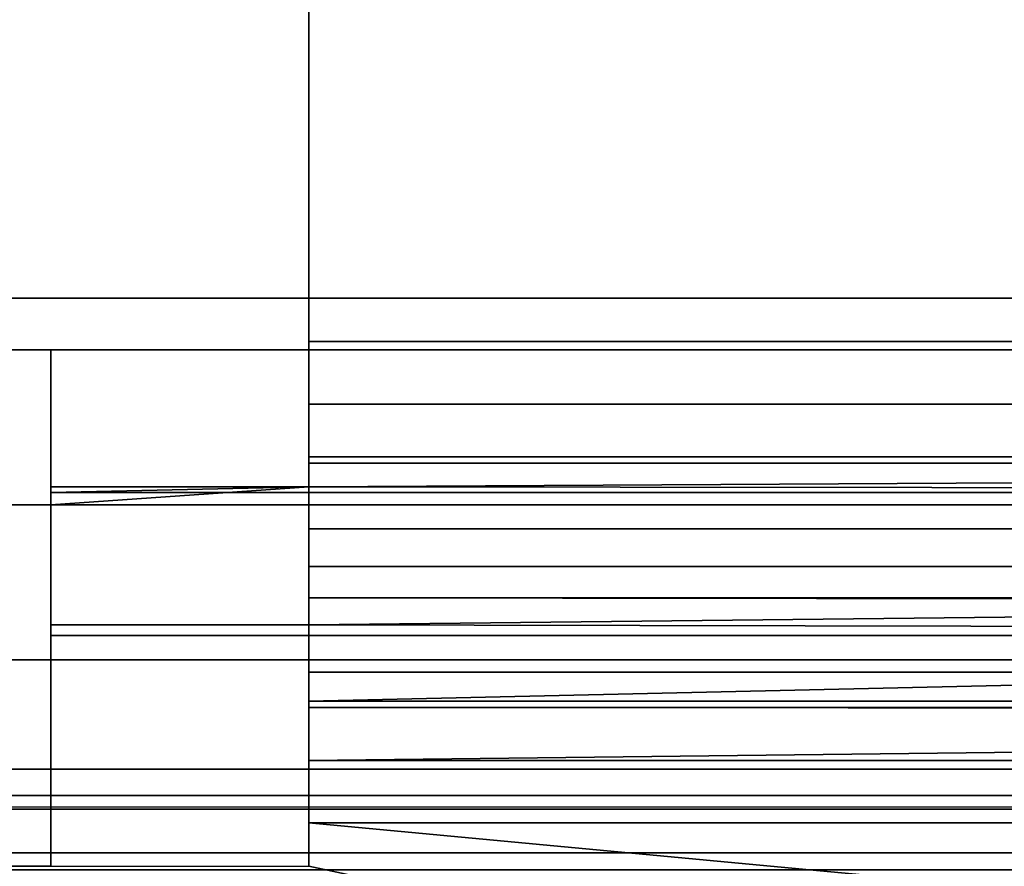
# Model space of a CAD drawing. Header units: millimetres. Extents: x -603 to 3703, y -120 to 249.
# Tile 286 of 656: x 357.4 to 366.94, y 13.3 to 21.5. Entities that reach past the tile are written whole.
import ezdxf

# ---------------------------------------------------------------- set-up
doc = ezdxf.new("R2010")
doc.units = ezdxf.units.MM
doc.layers.add('151', color=7, linetype='Continuous', true_color=0xffffff)

# ---------------------------------------------------------------- blocks, each defined once
blk = doc.blocks.new('UG_SURFACE_001')
at = {"layer": '151', "color": 252, "linetype": 'Continuous', "lineweight": 35}
for points in [[(602.5, -30, 2213.0001), (602.5, 229.8, 2213.0001), (-602.5, 229.8, 2213.0001), (-602.5, -30, 2213.0001)], [(-452.5, -30, 2063), (-452.5, 229.8, 2063), (452.5, 229.8, 2063), (452.5, -30, 2063)]]:
    blk.add_3dface(points, dxfattribs=at)
blk = doc.blocks.new('UG_SURFACE_053')
at = {"layer": '151', "color": 7, "linetype": 'Continuous', "lineweight": 35}
for points in [[(396.15, 10.45, 2004.6501), (396.15, 228.45, 2004.6501), (-396.15, 228.45, 2004.6501), (-396.15, 10.45, 2004.6501)], [(-396, 10.45, 2004.4999), (-396, 228.45, 2004.4999), (396, 228.45, 2004.4999), (396, 10.45, 2004.4999)]]:
    blk.add_3dface(points, dxfattribs=at)
blk = doc.blocks.new('UG_SURFACE_054')
at = {"layer": '151', "color": 41, "linetype": 'Continuous', "lineweight": 35}
for points in [[(396.15, 228.45, 2004.6501), (396.15, 10.45, 2004.6501), (-396.15, 10.45, 2004.6501), (-396.15, 228.45, 2004.6501)], [(410, 18.3, 2018.5001), (410, 70.3, 2018.5001), (-410, 70.3, 2018.5001), (-410, 18.3, 2018.5001)], [(400.5, 18.8, 2009.0001), (403, 18.8, 2011.4999), (-403, 18.8, 2011.4999), (-400.5, 18.8, 2009.0001)], [(403, 18.8, 2011.4999), (403, 16.8, 2011.4999), (-403, 16.8, 2011.4999), (-403, 18.8, 2011.4999)], [(400.5, 18.8, 2009.0001), (-400.5, 18.8, 2009.0001), (-400.5, 10.45, 2009.0001), (400.5, 10.45, 2009.0001)], [(408.5, 16.8, 2017), (410, 18.3, 2018.5001), (-410, 18.3, 2018.5001), (-408.5, 16.8, 2017)], [(403, 16.8, 2011.4999), (408.5, 16.8, 2017), (-408.5, 16.8, 2017), (-403, 16.8, 2011.4999)]]:
    blk.add_3dface(points, dxfattribs=at)
blk = doc.blocks.new('UG_SURFACE_069')
at = {"layer": '151', "color": 252, "linetype": 'Continuous', "lineweight": 35}
for points in [[(360.2, 23.1012, 2020.9999), (360.2, 18.38, 2020.9999), (411.5, 18.38, 2020.9999), (411.5, 69.8, 2020.9999)], [(411.5, 69.8, 2019.5), (411.5, 18.38, 2019.5), (360.2, 18.38, 2019.5), (360.2, 23.1012, 2019.5)], [(360.2, 18.38, 2020.9999), (360.2, 23.1012, 2020.9999), (360.2, 23.1012, 2019.5), (360.2, 18.38, 2019.5)], [(360.2, 18.38, 2019.5), (411.5, 18.38, 2019.5), (411.5, 17.7754, 2019.3796), (360.2, 17.7754, 2019.3796)], [(360.2, 17.2013, 2020.7655), (411.5, 17.2013, 2020.7655), (411.5, 18.38, 2020.9999), (360.2, 18.38, 2020.9999)], [(360.2, 18.38, 2019.5), (360.2, 17.7754, 2019.3796), (360.2, 17.2013, 2020.7655), (360.2, 18.38, 2020.9999)], [(346.3, 13.3, 2009.5), (346.3, 18.3, 2009.5), (357.7, 18.3, 2009.5), (357.7, 13.3, 2009.5)], [(357.7, 13.3, 2010.9999), (357.7, 18.3, 2010.9999), (346.3, 18.3, 2010.9999), (346.3, 13.3, 2010.9999)], [(357.7, 18.3, 2009.5), (346.3, 18.3, 2009.5), (346.3, 18.3, 2010.9999), (357.7, 18.3, 2010.9999)], [(357.7, 18.3, 2009.5), (357.7, 18.3, 2010.9999), (357.7, 13.3, 2010.9999), (357.7, 13.3, 2009.5)], [(360.2, 17.7754, 2019.3796), (411.5, 17.7754, 2019.3796), (411.5, 17.2628, 2019.0372), (360.2, 17.2628, 2019.0372)], [(360.2, 16.2021, 2020.098), (360.2, 17.2013, 2020.7655), (360.2, 17.7754, 2019.3796), (360.2, 17.2628, 2019.0372)], [(360.2, 16.9732, 2018.6391), (411.5, 17.2628, 2019.0372), (411.5, 16.9203, 2018.5246)], [(360.2, 16.9732, 2018.6391), (360.2, 17.2628, 2019.0372), (411.5, 17.2628, 2019.0372)], [(360.2, 17.2628, 2019.0372), (360.2, 16.9732, 2018.6391), (360.2, 15.6376, 2019.3219), (360.2, 16.2021, 2020.098)], [(360.2, 16.2021, 2020.098), (411.5, 16.2021, 2020.098), (411.5, 17.2013, 2020.7655), (360.2, 17.2013, 2020.7655)], [(357.7, 16.8, 2018.7278), (357.7, 16.9732, 2018.6391), (357.7, 16.9203, 2018.5246)], [(411.5, 16.9203, 2018.5246), (357.7, 16.9203, 2018.5246), (360.2, 16.9732, 2018.6391)], [(357.7, 16.9203, 2018.5246), (357.7, 16.9732, 2018.6391), (360.2, 16.9732, 2018.6391)], [(360.2, 16.9732, 2018.6391), (357.7, 16.9732, 2018.6391), (357.7, 16.8, 2018.7278)], [(357.7, 16.8, 2018.7278), (357.7, 15.6376, 2019.3219), (360.2, 15.6376, 2019.3219), (360.2, 16.9732, 2018.6391)], [(357.7, 16.9203, 2018.5246), (357.7, 16.8, 2017.92), (357.7, 16.8, 2018.7278)], [(411.5, 16.8, 2017.92), (357.7, 16.8, 2017.92), (357.7, 16.9203, 2018.5246), (411.5, 16.9203, 2018.5246)], [(123.0333, 16.8, 2017.92), (346.3, 16.8, 2017.92), (360.2, 16.8, 2015.9006), (343.8, 16.8, 2015.9006)], [(343.8, 16.8, 2015.9006), (360.2, 16.8, 2015.9006), (360.2, 15.3, 2015.9006), (343.8, 15.3, 2015.9006)], [(357.7, 15.3, 2022.5), (357.7, 16.8, 2022.5), (346.3, 16.8, 2022.5), (346.3, 15.3, 2022.5)], [(360.2, 16.8, 2015.9006), (346.3, 16.8, 2017.92), (357.7, 16.8, 2017.92)], [(357.7, 16.8, 2018.7278), (357.7, 16.8, 2017.92), (346.3, 16.8, 2017.92), (346.3, 16.8, 2018.7278)], [(346.3, 16.8, 2018.7278), (346.3, 16.8, 2022.5), (357.7, 16.8, 2022.5), (357.7, 16.8, 2018.7278)], [(357.7, 15.6376, 2019.3219), (357.7, 16.8, 2018.7278), (357.7, 16.8, 2022.5), (357.7, 15.3, 2022.5)], [(357.7, 16.8, 2017.92), (411.5, 16.8, 2017.92), (360.2, 16.8, 2015.9006)], [(411.5, 16.8, 2017.92), (411.5, 16.8, 2012.5799), (360.2, 16.8, 2012.5799), (360.2, 16.8, 2015.9006)], [(360.2, 16.8, 2012.5799), (411.5, 16.8, 2012.5799), (411.5, 16.5655, 2011.4014), (360.2, 16.5655, 2011.4014)], [(360.2, 16.8, 2012.5799), (360.2, 16.5655, 2011.4014), (360.2, 15.1797, 2011.9753), (360.2, 15.3, 2012.5799)], [(360.2, 15.3, 2012.5799), (360.2, 15.3, 2015.9006), (360.2, 16.8, 2015.9006), (360.2, 16.8, 2012.5799)], [(360.2, 16.5655, 2011.4014), (411.5, 16.5655, 2011.4014), (411.5, 15.8979, 2010.4022), (360.2, 15.8979, 2010.4022)], [(360.2, 16.5655, 2011.4014), (360.2, 15.8979, 2010.4022), (360.2, 14.8372, 2011.4627), (360.2, 15.1797, 2011.9753)], [(411.5, 16.2021, 2020.098), (360.2, 16.2021, 2020.098), (360.2, 15.6376, 2019.3219)], [(360.2, 15.6376, 2019.3219), (411.5, 15.5345, 2019.0988), (411.5, 16.2021, 2020.098)], [(360.2, 15.8979, 2010.4022), (411.5, 15.8979, 2010.4022), (402, 15.8451, 2010.3505)], [(402, 15.8451, 2010.3505), (360.2, 14.8987, 2009.7344), (360.2, 15.8979, 2010.4022)], [(360.2, 15.8979, 2010.4022), (360.2, 14.8987, 2009.7344), (360.2, 14.3246, 2011.1203), (360.2, 14.8372, 2011.4627)], [(402, 15.8451, 2010.3505), (402, 14.8987, 2009.7344), (360.2, 14.8987, 2009.7344)], [(360.2, 15.6376, 2019.3219), (357.7, 15.6376, 2019.3219), (357.7, 15.5345, 2019.0988), (411.5, 15.5345, 2019.0988)], [(357.7, 15.5345, 2019.0988), (357.7, 15.6376, 2019.3219), (357.7, 15.3, 2022.5)], [(411.5, 15.5345, 2019.0988), (357.7, 15.5345, 2019.0988), (357.7, 15.3, 2017.92), (411.5, 15.3, 2017.92)], [(357.7, 15.3, 2022.5), (357.7, 15.3, 2017.92), (357.7, 15.5345, 2019.0988)], [(343.8, 15.3, 2015.9006), (360.2, 15.3, 2015.9006), (346.3, 15.3, 2017.92)], [(360.2, 15.3, 2015.9006), (411.5, 15.3, 2012.5799), (346.3, 15.3, 2017.92)], [(357.7, 15.3, 2017.92), (346.3, 15.3, 2017.92), (411.5, 15.3, 2012.5799)], [(357.7, 15.3, 2017.92), (357.7, 15.3, 2022.5), (346.3, 15.3, 2022.5), (346.3, 15.3, 2017.92)], [(411.5, 15.3, 2012.5799), (411.5, 15.3, 2017.92), (357.7, 15.3, 2017.92)], [(360.2, 15.3, 2015.9006), (360.2, 15.3, 2012.5799), (411.5, 15.3, 2012.5799)], [(360.2, 15.1797, 2011.9753), (411.5, 15.1797, 2011.9753), (411.5, 15.3, 2012.5799), (360.2, 15.3, 2012.5799)], [(360.2, 14.8372, 2011.4627), (411.5, 14.8372, 2011.4627), (411.5, 15.1797, 2011.9753), (360.2, 15.1797, 2011.9753)], [(402, 13.72, 2009.5), (360.2, 13.72, 2009.5), (360.2, 14.8987, 2009.7344), (402, 14.8987, 2009.7344)], [(360.2, 13.72, 2010.9999), (360.2, 14.3246, 2011.1203), (360.2, 14.8987, 2009.7344), (360.2, 13.72, 2009.5)], [(402, 14.8102, 2011.4362), (360.2, 14.8372, 2011.4627), (360.2, 14.3246, 2011.1203)], [(402, 14.8102, 2011.4362), (411.5, 14.8102, 2011.4362), (411.5, 14.8372, 2011.4627), (360.2, 14.8372, 2011.4627)], [(360.2, 14.3246, 2011.1203), (402, 14.3246, 2011.1203), (402, 14.8102, 2011.4362)], [(402, 14.3246, 2011.1203), (360.2, 14.3246, 2011.1203), (360.2, 13.72, 2010.9999), (402, 13.72, 2010.9999)], [(360.2, 13.72, 2009.5), (360.2, 13.3, 2009.5), (360.2, 13.3, 2010.9999), (360.2, 13.72, 2010.9999)], [(360.2, 13.72, 2009.5), (402, 13.72, 2009.5), (402, 9.8, 2009.5)], [(402, 9.8, 2009.5), (397.5, 5.3, 2009.5), (360.2, 13.3, 2009.5), (360.2, 13.72, 2009.5)], [(360.2, 13.72, 2010.9999), (360.2, 13.3, 2010.9999), (397.5, 5.3, 2010.9999), (402, 9.8, 2010.9999)], [(402, 9.8, 2010.9999), (402, 13.72, 2010.9999), (360.2, 13.72, 2010.9999)]]:
    blk.add_3dface(points, dxfattribs=at)
blk = doc.blocks.new('UG_SURFACE_072')
at = {"layer": '151', "color": 7, "linetype": 'Continuous', "lineweight": 35}
for points in [[(-407.308, 14.2393, 2015.8079), (-408.6801, 13.8524, 2017.1802), (408.6801, 13.8524, 2017.1802)], [(-407.308, 14.2393, 2015.8079), (408.6801, 13.8524, 2017.1802), (407.308, 14.2393, 2015.8079)], [(407.308, 14.2393, 2015.8079), (406.2246, 13.9851, 2014.7247), (-406.2246, 13.9851, 2014.7247), (-407.308, 14.2393, 2015.8079)], [(403.8656, 13.4315, 2012.3656), (-403.8656, 13.4315, 2012.3656), (-406.2246, 13.9851, 2014.7247), (406.2246, 13.9851, 2014.7247)], [(408.6801, 13.8524, 2017.1802), (-408.6801, 13.8524, 2017.1802), (-411.152, 13.1555, 2019.6519), (411.152, 13.1555, 2019.6519)], [(403.163, 13.2666, 2011.663), (-403.163, 13.2666, 2011.663), (-403.8656, 13.4315, 2012.3656), (403.8656, 13.4315, 2012.3656)]]:
    blk.add_3dface(points, dxfattribs=at)
blk = doc.blocks.new('UG_SURFACE_078')
at = {"layer": '151', "color": 252, "linetype": 'Continuous', "lineweight": 35}
for points in [[(-414, -46.92, 2022.5), (414, -46.92, 2022.5), (414, 62.92, 2022.5), (-414, 62.92, 2022.5)], [(-412.5, -46.92, 2020.9999), (-412.5, 62.92, 2020.9999), (412.5, 62.92, 2020.9999), (412.5, -46.92, 2020.9999)]]:
    blk.add_3dface(points, dxfattribs=at)

msp = doc.modelspace()

# ---------------------------------------------------------------- linework, layer by layer
at = {"layer": '151', "color": 252, "linetype": 'Continuous', "lineweight": -3, "true_color": 0x939598}
for p, q in [((360.2, 18.38, 2019.5), (360.2, 23.1012, 2019.5)), ((360.2, 18.38, 2021), (360.2, 23.1012, 2021)), ((-403, 18.8, 2011.5), (403, 18.8, 2011.5)), ((-400.5, 18.8, 2009), (400.5, 18.8, 2009)), ((411.5, 18.38, 2019.5), (360.2, 18.38, 2019.5)), ((411.5, 18.38, 2021), (360.2, 18.38, 2021)), ((-410, 18.3, 2018.5), (410, 18.3, 2018.5)), ((357.7, 18.3, 2011), (346.3, 18.3, 2011)), ((357.7, 18.3, 2009.5), (346.3, 18.3, 2009.5)), ((357.7, 18.3, 2009.5), (357.7, 18.3, 2011)), ((357.7, 18.3, 2009.5), (357.7, 13.3, 2009.5)), ((357.7, 13.3, 2011), (357.7, 18.3, 2011)), ((357.7, 16.9732, 2018.6392), (357.7, 16.8, 2018.7277)), ((360.2, 16.9732, 2018.6392), (357.7, 16.9732, 2018.6392)), ((360.2, 16.9732, 2018.6392), (360.2, 15.6376, 2019.322)), ((-408.5, 16.8, 2017), (408.5, 16.8, 2017)), ((-403, 16.8, 2011.5), (403, 16.8, 2011.5)), ((360.2, 16.8, 2015.9006), (343.8, 16.8, 2015.9006)), ((346.3, 16.8, 2022.5), (357.7, 16.8, 2022.5)), ((357.7, 16.8, 2018.7277), (357.7, 15.6376, 2019.322)), ((357.7, 16.8, 2022.5), (357.7, 15.3, 2022.5)), ((411.5, 16.8, 2017.92), (357.7, 16.8, 2017.92)), ((357.7, 16.8, 2017.92), (357.7, 16.8, 2018.7277)), ((357.7, 16.8, 2022.5), (357.7, 16.8, 2018.7277)), ((360.2, 16.8, 2012.58), (360.2, 16.8, 2015.9006)), ((411.5, 16.8, 2012.58), (360.2, 16.8, 2012.58)), ((360.2, 16.8, 2015.9006), (360.2, 15.3, 2015.9006)), ((360.2, 15.6376, 2019.322), (357.7, 15.6376, 2019.322)), ((360.2, 15.3, 2015.9006), (343.8, 15.3, 2015.9006)), ((346.3, 15.3, 2022.5), (357.7, 15.3, 2022.5)), ((411.5, 15.3, 2017.92), (357.7, 15.3, 2017.92)), ((357.7, 15.3, 2022.5), (357.7, 15.3, 2017.92)), ((360.2, 15.3, 2015.9006), (360.2, 15.3, 2012.58)), ((411.5, 15.3, 2012.58), (360.2, 15.3, 2012.58)), ((402, 13.72, 2011), (360.2, 13.72, 2011)), ((360.2, 13.3, 2009.5), (360.2, 13.72, 2009.5)), ((402, 13.72, 2009.5), (360.2, 13.72, 2009.5)), ((360.2, 13.72, 2011), (360.2, 13.3, 2011)), ((357.7, 13.3, 2009.5), (360.2, 13.3, 2009.5)), ((357.7, 13.3, 2009.5), (357.7, 13.3, 2011)), ((357.7, 13.3, 2011), (360.2, 13.3, 2011)), ((360.2, 13.3, 2009.5), (360.2, 13.3, 2011))]:
    msp.add_line(p, q, dxfattribs=at)
at = {"layer": '151', "color": 252, "linetype": 'Continuous', "lineweight": -3, "true_color": 0x939598, "extrusion": (1, 0, 0)}
for centre, radius, start, end in [((18.38, 2017.92, 360.2), 1.58, 90, 152.92332), ((18.38, 2017.92, 360.2), 3.08, 90, 152.92332), ((13.72, 2012.58, 360.2), 3.08, 270, 0), ((18.38, 2017.92, 357.7), 3.08, 152.92332, 180)]:
    msp.add_arc(centre, radius, start, end, dxfattribs=at)
at = {"layer": '151', "color": 252, "linetype": 'Continuous', "lineweight": -3, "true_color": 0x939598, "extrusion": (-1, 0, 0)}
for centre, start, end in [((-18.38, 2017.92, -357.7), 0, 27.07668), ((-13.72, 2012.58, -360.2), 180, 270)]:
    msp.add_arc(centre, 1.58, start, end, dxfattribs=at)

# ---------------------------------------------------------------- block references
at = {"layer": '151', "color": 252, "linetype": 'Continuous', "lineweight": -3, "true_color": 0x939598}
for name in ['UG_SURFACE_053', 'UG_SURFACE_001', 'UG_SURFACE_054', 'UG_SURFACE_078', 'UG_SURFACE_069', 'UG_SURFACE_072']:
    msp.add_blockref(name, (0, 0), dxfattribs=at)

doc.saveas('drawing.dxf')
